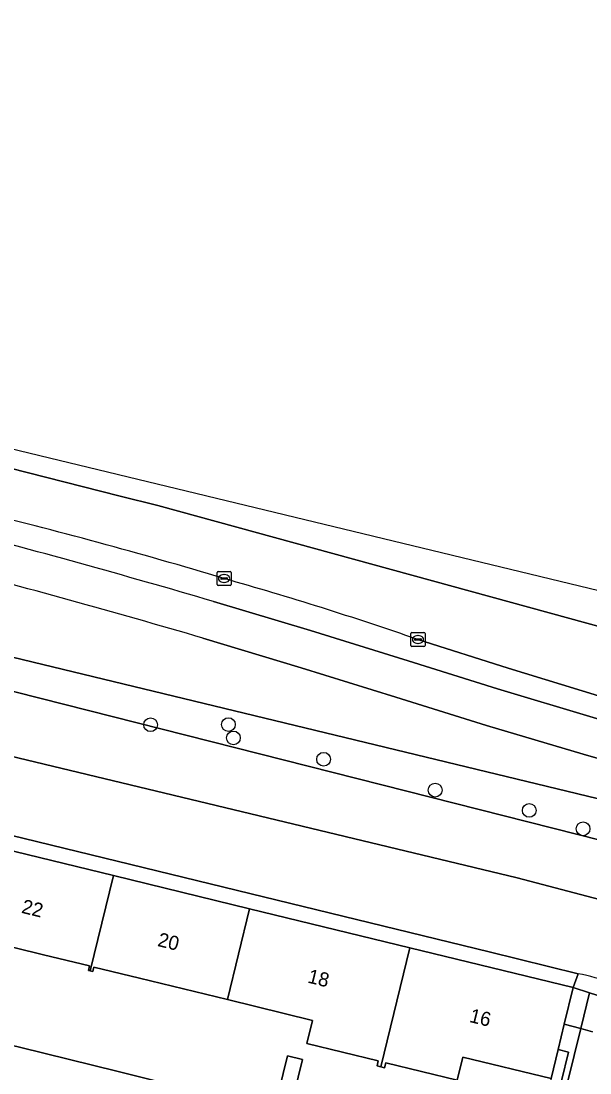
# Model space of a CAD drawing. Extents: x 163266 to 164362, y 381528 to 382286.
# Drawn here: x 164101 to 164141.4, y 382172.7 to 382247.4 of the extents above; entities that cross this region are included whole.
import ezdxf

# ---------------------------------------------------------------- set-up
doc = ezdxf.new("R2010")
doc.units = 0
for name, color, linetype in [('IMGEO_Berm_groen', 7, 'Continuous'), ('IMGEO_Boom', 7, 'Continuous'), ('IMGEO_Erf', 7, 'Continuous'), ('IMGEO_Fietspad_gesloten', 7, 'Continuous'), ('IMGEO_Gemengd_bos', 7, 'Continuous'), ('IMGEO_Groenvoorziening', 7, 'Continuous'), ('IMGEO_Kolk', 7, 'Continuous'), ('IMGEO_Loofbos', 7, 'Continuous'), ('IMGEO_Muur', 7, 'Continuous'), ('IMGEO_Pand', 7, 'Continuous'), ('IMGEO_Pand_nummerreeks', 7, 'Continuous'), ('IMGEO_Rijbaan_regionaal_gesloten', 7, 'Continuous'), ('IMGEO_Voetpad_halfverhard', 7, 'Continuous'), ('IMGEO_Voetpad_open', 7, 'Continuous'), ('IMGEO_Waterloop', 7, 'Continuous')]:
    doc.layers.add(name, color=color, linetype=linetype)

msp = doc.modelspace()

# ---------------------------------------------------------------- linework, layer by layer
at = {"layer": 'IMGEO_Berm_groen'}
for points in [[(164036.134, 382217.282), (164035.617, 382215.341), (164059, 382210.047), (164061.215, 382209.546), (164061.732, 382211.747), (164086.771, 382205.491), (164146.245, 382191.123), (164145.924, 382193.866), (164140.941, 382195.309), (164134.075, 382197.359), (164127.632, 382199.361), (164120.905, 382201.457), (164113.934, 382203.558)], [(164114.687, 382206.165), (164121.575, 382204.092), (164128.496, 382201.936), (164134.841, 382199.95), (164141.648, 382197.918), (164145.581, 382196.793), (164145.381, 382198.501), (164142.019, 382199.457), (164135.615, 382201.432), (164129.199, 382203.466)]]:
    msp.add_lwpolyline(points, dxfattribs=at)
for centre, radius, start, end in [((164018.847, 381887.231), 334.8, 73.23309, 76.41301), ((163923.419, 381554.372), 679.277, 73.64571, 75.316289), ((163919.174, 381538.591), 692.901, 73.67538, 75.304115), ((164044.383, 381957.873), 259.826, 70.9475, 74.13086)]:
    msp.add_arc(centre, radius, start, end, dxfattribs=at)
at = {"layer": 'IMGEO_Boom'}
for centre in [(164110.216, 382197.409), (164115.741, 382197.419), (164116.09, 382196.466), (164122.503, 382194.948), (164130.423, 382192.759), (164137.105, 382191.322), (164140.922, 382190.011)]:
    msp.add_circle(centre, 0.489, dxfattribs=at)
at = {"layer": 'IMGEO_Erf'}
for points in [[(164055.863, 382199.302), (164067.246, 382196.526), (164078.669, 382193.74), (164088.294, 382191.393), (164097.92, 382189.045), (164107.574, 382186.69), (164117.248, 382184.331), (164128.622, 382181.557), (164140.224, 382178.727), (164140.582, 382179.712), (164134.264, 382181.264), (164033.312, 382205.891)], [(164058.705, 382184.67), (164069.384, 382182.068), (164080.238, 382179.509), (164081.698, 382179.165), (164088.512, 382177.491), (164089.97, 382177.138), (164099.541, 382174.816), (164100.999, 382174.463), (164107.813, 382172.789), (164120.079, 382169.717)], [(164138.663, 382172.267), (164132.391, 382173.784), (164131.994, 382172.155), (164126.908, 382173.385), (164126.817, 382173.017), (164126.564, 382173.084), (164126.293, 382173.155), (164126.384, 382173.523), (164121.311, 382174.762), (164121.71, 382176.396), (164115.682, 382177.868), (164109.43, 382179.394), (164106.184, 382180.187), (164106.107, 382179.874), (164105.933, 382179.916), (164105.795, 382179.95), (164105.871, 382180.262), (164102.613, 382181.057), (164096.367, 382182.582)]]:
    msp.add_lwpolyline(points, dxfattribs=at)
msp.add_lwpolyline([(164119.029, 382170.199), (164119.926, 382173.874), (164120.999, 382173.613), (164120.101, 382169.937)], close=True, dxfattribs=at)
at = {"layer": 'IMGEO_Fietspad_gesloten'}
for points in [[(164171.536, 382162.105), (164174.846, 382175.532), (164175.901, 382179.813), (164175.971, 382180.058), (164176.091, 382180.272), (164178.521, 382184.618), (164179.894, 382187.062), (164177.171, 382187.918), (164173.926, 382188.877), (164170.978, 382189.695), (164149.41, 382195.697), (164145.581, 382196.793), (164141.648, 382197.918), (164134.841, 382199.95), (164128.496, 382201.936), (164121.575, 382204.092), (164114.687, 382206.165)], [(164113.934, 382203.558), (164120.905, 382201.457), (164127.632, 382199.361), (164134.075, 382197.359), (164140.941, 382195.309), (164145.924, 382193.866), (164148.695, 382193.064), (164166.276, 382188.165), (164170.648, 382186.869)]]:
    msp.add_lwpolyline(points, dxfattribs=at)
for centre, radius, start, end in [((163923.419, 381554.372), 679.277, 73.64571, 75.316289), ((163919.174, 381538.591), 692.901, 73.67538, 75.304115)]:
    msp.add_arc(centre, radius, start, end, dxfattribs=at)
at = {"layer": 'IMGEO_Gemengd_bos'}
msp.add_lwpolyline([(164140.582, 382179.712), (164140.224, 382178.727), (164141.384, 382178.355), (164142.946, 382177.855)], dxfattribs=at)
msp.add_arc((164137.929, 382165.692), 14.268, 59.52837, 79.28557, dxfattribs=at)
at = {"layer": 'IMGEO_Groenvoorziening'}
for points in [[(163823.874, 382261.74), (163832.907, 382259.458), (163872.239, 382250), (164000, 382219.278), (164136.238, 382186.518), (164142.104, 382184.986)], [(164166.532, 382183.008), (164097.094, 382200.621), (164061.215, 382209.546), (164059, 382210.047), (164058.643, 382208.424), (164035.325, 382214.144), (164000.002, 382222.808), (163971.388, 382229.279), (163972.208, 382230.508), (163904.766, 382246.403)], [(164142.946, 382177.855), (164141.384, 382178.355), (164140.763, 382175.807), (164141.596, 382175.584)], [(164141.596, 382175.584), (164140.763, 382175.807), (164139.83, 382171.985), (164140.373, 382171.852), (164138.282, 382163.268), (164128.633, 382165.619), (164128.456, 382164.897), (164126.529, 382157.046), (164132.991, 382155.476), (164144.824, 382152.602), (164146.282, 382152.248), (164155.588, 382149.987), (164156.811, 382149.69), (164157.966, 382154.73), (164157.371, 382154.866), (164156.1, 382153.461), (164152.537, 382153.596), (164149.513, 382155.222), (164149.255, 382157.281), (164149.592, 382162.489)]]:
    msp.add_lwpolyline(points, dxfattribs=at)
for points in [[(164141.384, 382178.355), (164140.224, 382178.727), (164139.594, 382176.121), (164140.763, 382175.807)], [(164140.763, 382175.807), (164139.594, 382176.121), (164139.159, 382174.319), (164139.9, 382174.138), (164139.401, 382172.089), (164139.83, 382171.985)]]:
    msp.add_lwpolyline(points, close=True, dxfattribs=at)
at = {"layer": 'IMGEO_Kolk'}
for p, q in [((164115.007, 382208.297), (164115.859, 382208.297)), ((164114.932, 382207.371), (164114.932, 382208.223)), ((164115.191, 382207.791), (164115.191, 382207.803)), ((164115.629, 382207.754), (164115.231, 382207.754)), ((164115.234, 382207.84), (164115.632, 382207.84)), ((164115.443, 382207.517), (164115.418, 382207.517)), ((164115.42, 382208.077), (164115.445, 382208.077)), ((164115.675, 382207.803), (164115.675, 382207.791)), ((164115.933, 382208.223), (164115.933, 382207.371)), ((164115.859, 382207.297), (164115.007, 382207.297)), ((164128.702, 382203.039), (164128.702, 382203.891)), ((164128.777, 382203.965), (164129.629, 382203.965)), ((164129.703, 382203.891), (164129.703, 382203.039)), ((164128.961, 382203.459), (164128.961, 382203.471)), ((164129.399, 382203.422), (164129.001, 382203.422)), ((164129.004, 382203.508), (164129.402, 382203.508)), ((164129.213, 382203.185), (164129.188, 382203.185)), ((164129.19, 382203.745), (164129.215, 382203.745)), ((164129.445, 382203.471), (164129.445, 382203.459)), ((164129.629, 382202.965), (164128.777, 382202.965))]:
    msp.add_line(p, q, dxfattribs=at)
for points in [[(164115.007, 382208.297), (164115.859, 382208.297)], [(164114.932, 382207.371), (164114.932, 382208.223)], [(164115.933, 382208.223), (164115.933, 382207.371)], [(164115.859, 382207.297), (164115.007, 382207.297)], [(164128.702, 382203.039), (164128.702, 382203.891)], [(164128.777, 382203.965), (164129.629, 382203.965)], [(164129.703, 382203.891), (164129.703, 382203.039)], [(164129.629, 382202.965), (164128.777, 382202.965)]]:
    msp.add_lwpolyline(points, dxfattribs=at)
for centre, radius, start, end in [((164115.009, 382208.221), 0.0765, 91.55205, 178.44795), ((164115.009, 382208.221), 0.0765, 91.55205, 178.44795), ((164115.857, 382208.221), 0.0765, 1.55205, 88.44795), ((164115.857, 382208.221), 0.0765, 1.55205, 88.44795), ((164115.231, 382207.8), 0.0403, 85.87752, 175.75265), ((164115.228, 382207.79), 0.0366, 178.93798, 274.71019), ((164115.632, 382207.797), 0.043, 264.86636, 352.45326), ((164115.636, 382207.802), 0.0386, 1.73085, 96.63898), ((164115.009, 382207.373), 0.0765, 181.55205, 268.44795), ((164115.009, 382207.373), 0.0765, 181.55205, 268.44795), ((164115.857, 382207.373), 0.0765, 271.55205, 358.44795), ((164115.857, 382207.373), 0.0765, 271.55205, 358.44795), ((164128.779, 382203.889), 0.0765, 91.55205, 178.44795), ((164128.779, 382203.889), 0.0765, 91.55205, 178.44795), ((164129.627, 382203.889), 0.0765, 1.55205, 88.44795), ((164129.627, 382203.889), 0.0765, 1.55205, 88.44795), ((164128.779, 382203.041), 0.0765, 181.55205, 268.44795), ((164128.779, 382203.041), 0.0765, 181.55205, 268.44795), ((164129.001, 382203.468), 0.0403, 85.87752, 175.75265), ((164128.998, 382203.458), 0.0366, 178.93798, 274.71019), ((164129.402, 382203.465), 0.043, 264.86636, 352.45326), ((164129.406, 382203.47), 0.0386, 1.73085, 96.63898), ((164129.627, 382203.041), 0.0765, 271.55205, 358.44795), ((164129.627, 382203.041), 0.0765, 271.55205, 358.44795)]:
    msp.add_arc(centre, radius, start, end, dxfattribs=at)
for centre, major_axis, ratio, start_param, end_param in [((164115.419, 382207.797), (-0.387, 0.002), 0.722429, 4.712389, 7.853982), ((164115.444, 382207.797), (-0.39, 0.002), 0.717154, 1.570796, 4.712389), ((164129.189, 382203.465), (-0.387, 0.002), 0.722429, 4.712389, 7.853982), ((164129.214, 382203.465), (-0.39, 0.002), 0.717154, 1.570796, 4.712389)]:
    msp.add_ellipse(centre, major_axis=major_axis, ratio=ratio, start_param=start_param, end_param=end_param, dxfattribs=at)
at = {"layer": 'IMGEO_Loofbos'}
for points in [[(164142.104, 382184.986), (164136.238, 382186.518), (164000, 382219.278), (163872.239, 382250), (163832.907, 382259.458), (163823.874, 382261.74)], [(163817.409, 382251.574), (163819.3, 382251.045), (163819.962, 382253.749), (163820.909, 382257.71), (163830.652, 382255.331), (163852.505, 382250), (164000, 382214.018), (164033.312, 382205.891), (164134.264, 382181.264), (164140.582, 382179.712)]]:
    msp.add_lwpolyline(points, dxfattribs=at)
msp.add_arc((164137.929, 382165.692), 14.268, 59.52837, 79.28557, dxfattribs=at)
at = {"layer": 'IMGEO_Muur'}
msp.add_lwpolyline([(164120.079, 382169.717), (164107.813, 382172.789)], dxfattribs=at)
at = {"layer": 'IMGEO_Pand'}
for points in [[(164096.367, 382182.582), (164102.613, 382181.057), (164105.871, 382180.262), (164105.795, 382179.95), (164105.933, 382179.916), (164107.574, 382186.69), (164097.92, 382189.045)], [(164115.682, 382177.868), (164117.248, 382184.331), (164107.574, 382186.69), (164105.933, 382179.916), (164106.107, 382179.874), (164106.184, 382180.187), (164109.43, 382179.394)], [(164115.682, 382177.868), (164121.71, 382176.396), (164121.311, 382174.762), (164126.384, 382173.523), (164126.293, 382173.155), (164126.564, 382173.084), (164128.622, 382181.557), (164117.248, 382184.331)], [(164128.622, 382181.557), (164126.564, 382173.084), (164126.817, 382173.017), (164126.908, 382173.385), (164131.994, 382172.155), (164132.391, 382173.784), (164138.663, 382172.267), (164139.159, 382174.319), (164139.594, 382176.121), (164140.224, 382178.727)], [(164119.029, 382170.199), (164120.101, 382169.937), (164120.999, 382173.613), (164119.926, 382173.874)]]:
    msp.add_lwpolyline(points, close=True, dxfattribs=at)
at = {"layer": 'IMGEO_Rijbaan_regionaal_gesloten'}
for points in [[(164176.262, 382198.649), (164057.639, 382227.308), (163946.711, 382254.249), (163818.035, 382286.316), (163817.646, 382284.779), (163831.273, 382281.773), (163882.94, 382268.712), (163934.94, 382255.953), (163946.662, 382253.077), (163959.257, 382250.019), (164000.218, 382240.119), (164021.357, 382234.757), (164037.966, 382231.039), (164039.572, 382230.68), (164039.616, 382230.67), (164050.881, 382227.901), (164084.317, 382219.681), (164108.063, 382213.649), (164110.727, 382212.993), (164168.992, 382196.989)], [(164168.992, 382196.989), (164110.727, 382212.993), (164108.063, 382213.649), (164084.317, 382219.681), (164050.881, 382227.901), (164039.616, 382230.67), (164039.572, 382230.68), (164037.966, 382231.039), (164021.357, 382234.757), (164000.218, 382240.119), (163959.257, 382250.019), (163946.662, 382253.077), (163934.94, 382255.953), (163882.94, 382268.712), (163831.273, 382281.773), (163817.646, 382284.779)], [(164129.199, 382203.466), (164135.615, 382201.432), (164142.019, 382199.457), (164145.381, 382198.501), (164149.939, 382197.205), (164155.945, 382195.528), (164171.11, 382191.4), (164171.34, 382191.331), (164174.36, 382190.503), (164175.16, 382194.107), (164172.125, 382194.829), (164170.175, 382195.308)]]:
    msp.add_lwpolyline(points, dxfattribs=at)
for centre, radius, start, end in [((164018.847, 381887.231), 334.8, 73.23309, 76.41301), ((164044.383, 381957.873), 259.826, 70.9475, 74.13086)]:
    msp.add_arc(centre, radius, start, end, dxfattribs=at)
at = {"layer": 'IMGEO_Voetpad_halfverhard'}
msp.add_lwpolyline([(164137.547, 382164.476), (164139.401, 382172.089), (164139.9, 382174.138), (164139.159, 382174.319), (164138.663, 382172.267), (164136.971, 382165.698), (164129.099, 382167.519), (164128.871, 382166.59)], close=True, dxfattribs=at)
at = {"layer": 'IMGEO_Voetpad_open'}
msp.add_lwpolyline([(164120.079, 382169.717), (164107.813, 382172.789), (164100.999, 382174.463), (164099.541, 382174.816), (164089.97, 382177.138), (164088.512, 382177.491), (164081.698, 382179.165), (164080.238, 382179.509), (164069.384, 382182.068), (164058.705, 382184.67), (164047.909, 382187.392), (164046.455, 382187.759), (164039.622, 382189.428), (164038.165, 382189.784), (164028.592, 382192.123), (164027.135, 382192.479), (164020.313, 382194.125), (164018.856, 382194.48), (164009.651, 382196.637), (164008.014, 382197.021), (163997.333, 382199.623)], dxfattribs=at)
at = {"layer": 'IMGEO_Waterloop'}
msp.add_lwpolyline([(164086.771, 382205.491), (164061.732, 382211.747), (164061.215, 382209.546), (164097.094, 382200.621), (164166.532, 382183.008), (164167.695, 382182.713), (164169.438, 382182.271), (164169.934, 382185.191), (164151.833, 382189.773), (164146.245, 382191.123)], close=True, dxfattribs=at)

# ---------------------------------------------------------------- texts
at = {"layer": 'IMGEO_Pand_nummerreeks'}
for s, rotation, p in [('22', 346.2853, (164100.991, 382184.048)), ('20', 346.2853, (164110.652, 382181.689)), ('18', 346.30306, (164121.312, 382179.09)), ('16', 346.30306, (164132.799, 382176.29))]:
    msp.add_text(s, height=1, rotation=rotation, dxfattribs=at).set_placement(p)

doc.saveas('drawing.dxf')
